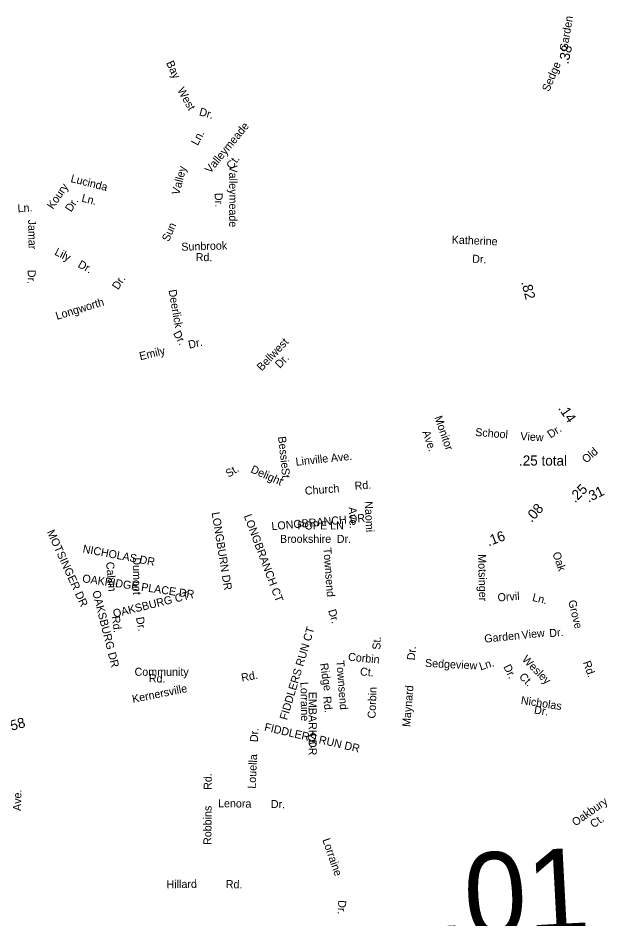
# Model space of a CAD drawing. Extents: x 1553981 to 1780076, y 812965 to 996873.
# Drawn here: x 1636650 to 1637524, y 847356 to 848692 of the extents above; entities that cross this region are included whole.
import ezdxf

# ---------------------------------------------------------------- set-up
doc = ezdxf.new("R2010")
doc.units = 0
for name, color, linetype in [('Exist Road Non-System Type 51 Label', 7, 'Continuous'), ('Exist Road Secondary Mileage Hundredths English Label', 7, 'Continuous'), ('Map Preparation Border Antique Large Shape', 7, 'Continuous')]:
    doc.layers.add(name, color=color, linetype=linetype)

msp = doc.modelspace()

# ---------------------------------------------------------------- texts
at = {"layer": 'Exist Road Non-System Type 51 Label'}
for s, height, rotation, p in [('Bay', 11.87, 294.9865, (1636869.4, 848625.8)), ('West', 11.88, 299.1596, (1636885.9, 848585.6)), ('Dr.', 11.88, 344.1988, (1636917.9, 848548.3)), ('Valleymeade', 11.875, 50.4758, (1636935.2, 848461)), ('Ln.', 11.88, 62.0006, (1636916.6, 848502.3)), ('Ct.', 11.88, 53.7302, (1636967.5, 848466.9)), ('Valley', 11.87, 75.5312, (1636889.1, 848429.1)), ('Valleymeade', 11.875, 270.0047, (1636963.3, 848473.7)), ('Lucinda', 11.88, 345.6859, (1636727.3, 848449.2)), ('Koury', 11.88, 55.7775, (1636701.9, 848407.7)), ('Dr.', 11.88, 57.4374, (1636728.8, 848403.7)), ('Ln.', 11.88, 345.6859, (1636743.5, 848420.2)), ('Dr.', 11.88, 273.0733, (1636941.6, 848432.7)), ('Ln.', 11.88, 3.6928, (1636649.6, 848404.1)), ('Jamar', 11.88, 271.0202, (1636664.9, 848393.2)), ('Sun', 11.88, 66.2292, (1636873.7, 848359.7)), ('Katherine', 11.88, 357.6479, (1637293.4, 848357.8)), ('Sunbrook', 11.88, 1.7711, (1636892.5, 848347)), ('Lily', 11.88, 333.0792, (1636703.2, 848341.7)), ('Rd.', 11.87, 359.7878, (1636913.6, 848331.7)), ('Dr.', 11.88, 357.6479, (1637323.7, 848329.4)), ('Dr.', 11.88, 330.2919, (1636737.7, 848323.5)), ('Dr.', 11.88, 268.5775, (1636664.5, 848318.9)), ('Dr.', 11.88, 57.2499, (1636798.5, 848288.3)), ('Deerlick', 11.88, 279.8077, (1636873.2, 848288.5)), ('Longworth', 11.88, 17.0916, (1636707.8, 848244.4)), ('Dr.', 11.88, 299.1057, (1636879.7, 848224.5)), ('Dr.', 11.88, 12.6518, (1636904, 848201.7)), ('Bellwest', 11.88, 46.7145, (1637011.7, 848167.8)), ('Emily', 11.88, 13.3901, (1636831.5, 848184.6)), ('Dr.', 11.88, 46.7145, (1637038.6, 848171.9)), ('Monitor', 11.88, 289.1936, (1637267.7, 848099.9)), ('Ave.', 11.88, 289.1936, (1637249.7, 848078.1)), ('School', 11.87, 355.5057, (1637328.1, 848072.3)), ('View', 11.88, 356.152, (1637395.1, 848066.4)), ('Dr.', 11.88, 33.5268, (1637440.3, 848068.3)), ('Bessie', 11.87, 276.488, (1637035.7, 848071)), ('Linville', 11.87, 6.6442, (1637062.6, 848027.9)), ('Ave.', 11.88, 5.9608, (1637114.7, 848033.6)), ('St.', 11.88, 32.3376, (1636962.5, 848010.1)), ('Delight', 11.88, 335.9415, (1636994.2, 848018.6)), ('St.', 11.87, 274.4838, (1637040.8, 848024.4)), ('Rd.', 11.87, 3.9488, (1637149.8, 847992.4)), ('Church', 11.88, 4.4507, (1637076.1, 847984.9)), ('Ave.', 11.88, 272.7401, (1637140.6, 847966.5)), ('Naomi', 11.88, 272.7401, (1637164.4, 847975.2)), ('LONGBURN DR', 11.875, 279.2323, (1636937.3, 847958.4)), ('LONGBRANCH CT', 11.875, 290.4495, (1636984.9, 847953.6)), ('LONGBRANCH DR', 11.875, 5.1687, (1637026.6, 847932.4)), ('MOTSINGER DR', 11.875, 294.435, (1636692.5, 847929.9)), ('NICHOLAS DR', 11.875, 349.2956, (1636745.3, 847899.5)), ('Townsend', 11.88, 274.2467, (1637103, 847906.1)), ('Oak', 11.88, 289.3722, (1637442.8, 847898)), ('Dumont', 11.87, 270.2794, (1636820.4, 847892.2)), ('Motsinger', 11.88, 271.4118, (1637332.6, 847896.7)), ('Calvin', 11.88, 274.8127, (1636780.6, 847885.1)), ('OAKRIDGE PLACE DR', 11.875, 351.7144, (1636744.8, 847855.4)), ('OAKSBURG DR', 11.875, 284.1943, (1636760.1, 847841.4)), ('OAKSBURG CT', 11.875, 13.7995, (1636792.5, 847802.7)), ('Orvil', 11.88, 4.2931, (1637362.1, 847826.7)), ('Ln.', 11.88, 345.8113, (1637412.3, 847827.8)), ('Grove', 11.88, 283.6534, (1637466.3, 847827.4)), ('Dr.', 11.88, 286.8352, (1637110, 847813.2)), ('Rd.', 11.88, 277.1788, (1636789.1, 847804.5)), ('Dr.', 11.88, 280.4779, (1636824.9, 847802.7)), ('FIDDLERS RUN CT', 11.875, 73.3457, (1637049.1, 847650)), ('Garden', 11.88, 5.7687, (1637342.5, 847765.5)), ('View', 11.88, 5.7394, (1637397.7, 847771.1)), ('Dr.', 11.88, 5.0034, (1637438.8, 847773.7)), ('St.', 11.88, 87.3854, (1637187.6, 847754.9)), ('Dr.', 11.88, 85.5833, (1637238.9, 847739.1)), ('Townsend', 11.88, 274.4039, (1637122.2, 847738.7)), ('Corbin', 11.88, 354.5569, (1637139.4, 847739)), ('Sedgeview', 11.87, 357.0189, (1637253.7, 847729.7)), ('Wesley', 11.88, 314.5537, (1637397, 847739.8)), ('Rd.', 11.88, 289.3459, (1637488.1, 847736.3)), ('Community', 11.88, 359.8326, (1636822.9, 847716.5)), ('Ridge', 11.88, 278.24, (1637098.1, 847734.5)), ('Ct.', 11.88, 355.4608, (1637157.2, 847717)), ('Ln.', 11.87, 17.6634, (1637336.5, 847724.3)), ('Dr.', 11.88, 295.9652, (1637369.9, 847729.9)), ('Rd.', 11.88, 357.6897, (1636843.9, 847707.1)), ('Ct.', 11.88, 314.5537, (1637392.7, 847714.1)), ('Lorraine', 11.87, 270.8897, (1637069.1, 847707.2)), ('Corbin', 11.88, 88.0063, (1637180.5, 847652.9)), ('Maynard', 11.88, 85.4047, (1637231.9, 847640.2)), ('EMBARK DR', 11.88, 270.0698, (1637081.3, 847692.8)), ('Rd.', 11.87, 275.5646, (1637102.7, 847685.6)), ('Nicholas', 11.88, 351.3204, (1637395.6, 847674.7)), ('Dr.', 11.88, 351.3204, (1637415.2, 847660.5)), ('FIDDLERS RUN DR', 11.875, 346.9654, (1637014.7, 847635.2)), ('Dr.', 11.88, 87.1646, (1637005.8, 847617.8)), ('Dr.', 11.88, 286.2023, (1637079, 847628.3)), ('Louella', 11.88, 87.4387, (1637002.6, 847548.7)), ('Rd.', 11.88, 89.8699, (1636937.3, 847547.2)), ('Ave.', 11.88, 88.7436, (1636654.4, 847515.8)), ('Lenora', 11.88, 359.2183, (1636946.7, 847521.5)), ('Dr.', 11.88, 358.9973, (1637025, 847520.3)), ('Oakbury', 11.88, 35.2269, (1637477.1, 847492.7)), ('Robbins', 11.87, 89.6485, (1636936.9, 847465.4)), ('Ct.', 11.88, 35.2269, (1637504.1, 847490)), ('Lorraine', 11.87, 289.0481, (1637101.4, 847473.1)), ('Hillard', 11.87, 0.8534, (1636870.5, 847401.1)), ('Rd.', 11.88, 358.2666, (1636958.1, 847401.6)), ('Dr.', 11.88, 266.9195, (1637125.3, 847383.8))]:
    msp.add_text(s, height=height, rotation=rotation, dxfattribs=at).set_placement(p)
for s, p in [('POPE LN', (1637064.6, 847933.5)), ('Brookshire', (1637038.7, 847913.7)), ('Dr.', (1637123, 847913.7))]:
    msp.add_text(s, height=11.88, dxfattribs=at).set_placement(p)
at = {"layer": 'Exist Road Secondary Mileage Hundredths English Label'}
for s, height, rotation, p in [('.38', 15, 77.7587, (1637466.6, 848623.2)), ('.82', 15, 284.5044, (1637396.6, 848300.4)), ('.14', 15, 304.2417, (1637451, 848113.3)), ('.25 total', 15, 359.7841, (1637393.3, 848028.4)), ('.25', 15, 44.6862, (1637476.5, 847972.3)), ('.31', 15, 26.4154, (1637496.4, 847973.1)), ('.08', 15, 47.8892, (1637412.2, 847943.1)), ('.16', 15, 20.5721, (1637348.3, 847908.4)), ('2.58', 15, 15.4068, (1636624.4, 847630.3)), ('.01', 125, 3.0274, (1637268.6, 847325))]:
    msp.add_text(s, height=height, rotation=rotation, dxfattribs=at).set_placement(p)
at = {"layer": 'Map Preparation Border Antique Large Shape'}
for s, height, rotation, p in [('Garden', 11.88, 80.7195, (1637465, 848642.3)), ('Sedge', 11.88, 66.9259, (1637437.9, 848582.2)), ('Old', 11.88, 40.5195, (1637493, 848031.2)), ('Rd.', 11.88, 10.497, (1636982.3, 847707.7)), ('Kernersville', 11.875, 11.4372, (1636820.5, 847676))]:
    msp.add_text(s, height=height, rotation=rotation, dxfattribs=at).set_placement(p)

doc.saveas('drawing.dxf')
